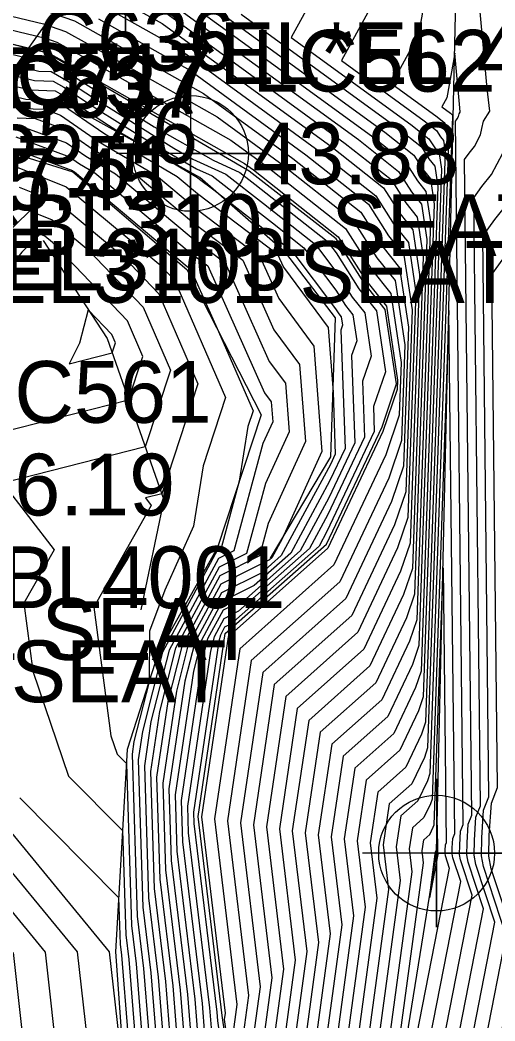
# Model space of a CAD drawing. Extents: x 2188792 to 2191981, y 386090 to 389710.
# Drawn here: x 2190370.95 to 2190390.17, y 387875.2 to 387915.72 of the extents above; entities that cross this region are included whole.
import ezdxf

# ---------------------------------------------------------------- set-up
doc = ezdxf.new("R2010")
doc.units = 0
for name, color, linetype in [('DTM Contours Major', 7, 'Continuous'), ('DTM Contours Minor', 7, 'Continuous'), ('Exist DTM Breakline Underwater', 7, 'Continuous'), ('Exist DTM Breakline Underwater Cogo Comment', 7, 'Continuous'), ('Exist DTM Breakline Underwater Cogo Point CELL', 7, 'Continuous'), ('Exist DTM Regular Point Underwater CELL', 7, 'Continuous'), ('Exist DTM Regular Point Underwater Cogo Comment', 7, 'Continuous'), ('Exist DTM Regular Point Underwater Cogo Elevation', 7, 'Continuous'), ('Exist DTM Regular Point Underwater Cogo Number', 7, 'Continuous'), ('Exist Guardrail', 7, 'Continuous'), ('Exist Roads EOT Cogo Elevation', 7, 'Continuous'), ('Exist Structure Major Bridge Seam Cogo Comment', 7, 'Continuous'), ('Exist Structure Major Bridge Seam Cogo Elevation', 7, 'Continuous'), ('Exist Structure Major Bridge Seam Cogo Number', 7, 'Continuous'), ('Exist Structure Major Deck Tunnel Box Culvert Cogo Comment', 7, 'Continuous'), ('Exist Structure Major Deck Tunnel Box Culvert Cogo Elevation', 7, 'Continuous'), ('Exist Structure Major Deck Tunnel Box Culvert Cogo Number', 7, 'Continuous'), ('PH Exist DTM Breakline', 7, 'Continuous')]:
    doc.layers.add(name, color=color, linetype=linetype)

msp = doc.modelspace()

# ---------------------------------------------------------------- linework, layer by layer
at = {"layer": 'DTM Contours Major'}
for points in [[(2190389.339, 387882.521), (2190389.398, 387883.449), (2190389.577, 387883.91), (2190389.306, 387908.527), (2190389.641, 387908.987), (2190390.025, 387909.464), (2190390.482, 387910.326), (2190390.562, 387910.798), (2190390.683, 387911.33), (2190391.158, 387912.07), (2190390.953, 387913.743), (2190389.902, 387925.373)], [(2190375.595, 387917.47), (2190384.643, 387910.88), (2190386.269, 387909.594), (2190386.795, 387908.768), (2190387.198, 387908.263), (2190387.41, 387906.841), (2190386.913, 387892.478), (2190386.589, 387891.525), (2190385.347, 387888.893), (2190383.098, 387886.889), (2190382.493, 387882.817), (2190383.028, 387878.38), (2190381.846, 387869.68)], [(2190385.923, 387917.683), (2190383.956, 387914.082), (2190387.301, 387911.646), (2190387.802, 387911.249), (2190387.964, 387910.994), (2190388.089, 387910.839), (2190388.154, 387910.4), (2190387.355, 387887.296), (2190387.191, 387886.814), (2190386.563, 387885.484), (2190385.426, 387884.471), (2190385.121, 387882.413), (2190385.391, 387880.171), (2190383.492, 387866.194)], [(2190371.82, 387916.149), (2190373.154, 387915.688), (2190373.896, 387915.271), (2190378.371, 387912.746), (2190381.985, 387910.113), (2190384.736, 387907.939), (2190385.626, 387906.541), (2190386.308, 387905.688), (2190386.666, 387903.283), (2190386.471, 387897.66), (2190385.987, 387896.236), (2190384.13, 387892.302), (2190380.769, 387889.307), (2190379.865, 387883.221), (2190380.665, 387876.59), (2190380.2, 387873.167)], [(2190364.892, 387915.304), (2190371.712, 387913.646), (2190372.21, 387913.632), (2190372.876, 387913.25), (2190373.838, 387912.62), (2190377.168, 387910.538), (2190377.935, 387910.094), (2190379.281, 387909.482), (2190380.806, 387908.291), (2190382.905, 387906.635), (2190383.73, 387905.54), (2190384.39, 387904.502), (2190384.897, 387903.869), (2190385.153, 387902.112), (2190384.809, 387901.108), (2190384.89, 387898.836), (2190383.405, 387895.702), (2190382.667, 387894.334), (2190379.794, 387891.788), (2190379.196, 387891.489), (2190378.798, 387890.75), (2190378.652, 387890.175), (2190377.721, 387883.895), (2190377.754, 387882.826), (2190378.611, 387875.739), (2190378.677, 387874.927)], [(2190370.834, 387911.757), (2190371.563, 387911.736), (2190372.701, 387911.312), (2190373.87, 387910.508), (2190375.642, 387909.461), (2190377.961, 387907.517), (2190379.959, 387906.008), (2190381.223, 387903.175), (2190382.263, 387901.772), (2190382.498, 387898.657), (2190380.991, 387895.346), (2190380.635, 387894.027), (2190379.038, 387893.228), (2190377.497, 387890.369), (2190376.932, 387888.142), (2190376.476, 387885.069), (2190376.604, 387880.946), (2190377.126, 387876.626), (2190377.38, 387873.499)], [(2190370.914, 387908.952), (2190372.53, 387908.303), (2190375.134, 387906.137), (2190376.561, 387904.643), (2190378.148, 387901.002), (2190376.686, 387896.546), (2190376.021, 387896.377), (2190376.261, 387896.065), (2190373.931, 387891.954), (2190374.622, 387886.744), (2190374.872, 387886.008), (2190375.251, 387885.625), (2190375.454, 387879.066), (2190375.642, 387877.512), (2190376.083, 387872.072)], [(2190387.514, 387880.191), (2190387.754, 387881.962), (2190387.749, 387882.009), (2190387.755, 387882.053), (2190387.779, 387882.075), (2190387.793, 387882.103), (2190387.796, 387882.114), (2190387.832, 387883.136), (2190387.844, 387882.041), (2190387.84, 387882.031), (2190387.839, 387882.012), (2190387.838, 387881.999), (2190387.84, 387881.991), (2190387.856, 387881.941), (2190387.514, 387880.191)], [(2190387.485, 387865.503), (2190390.165, 387879.203), (2190389.391, 387881.544), (2190389.328, 387881.911), (2190389.339, 387882.521)], [(2190368.775, 387881.863), (2190371.963, 387877.988), (2190372.508, 387873.123), (2190372.655, 387871.224), (2190373.585, 387868.007), (2190373.791, 387867.615), (2190375.682, 387864.193), (2190373.818, 387861.682), (2190373.353, 387854.54), (2190363.105, 387846.036)]]:
    msp.add_lwpolyline(points, dxfattribs=at)
at = {"layer": 'DTM Contours Minor'}
for points in [[(2190389.639, 387882.623), (2190389.71, 387883.732), (2190389.924, 387884.284), (2190389.674, 387906.976), (2190390.159, 387907.642), (2190390.715, 387908.333), (2190391.378, 387909.581), (2190391.493, 387910.264), (2190391.668, 387911.035), (2190392.356, 387912.107), (2190392.06, 387914.531), (2190391.09, 387925.251)], [(2190389.939, 387882.725), (2190390.022, 387884.016), (2190390.27, 387884.657), (2190390.042, 387905.424), (2190390.676, 387906.296), (2190391.405, 387907.201), (2190392.273, 387908.835), (2190392.424, 387909.731), (2190392.654, 387910.74), (2190393.554, 387912.144), (2190393.166, 387915.318), (2190392.279, 387925.129)], [(2190389.039, 387882.419), (2190389.087, 387883.165), (2190389.23, 387883.536), (2190388.938, 387910.079), (2190389.123, 387910.333), (2190389.335, 387910.596), (2190389.587, 387911.071), (2190389.631, 387911.331), (2190389.698, 387911.625), (2190389.959, 387912.033), (2190389.847, 387912.956), (2190388.776, 387924.795), (2190387.073, 387915.129), (2190385.988, 387913.142), (2190387.832, 387911.799), (2190388.109, 387911.58), (2190388.198, 387911.44), (2190388.267, 387911.354), (2190388.303, 387911.112), (2190387.443, 387886.259), (2190387.311, 387885.872), (2190386.806, 387884.802), (2190385.892, 387883.988), (2190385.646, 387882.333), (2190385.864, 387880.529), (2190383.822, 387865.497)], [(2190384.774, 387920.237), (2190381.925, 387915.021), (2190386.769, 387911.492), (2190387.496, 387910.918), (2190387.731, 387910.549), (2190387.911, 387910.324), (2190388.005, 387909.689), (2190387.266, 387888.332), (2190387.071, 387887.756), (2190386.32, 387886.166), (2190384.961, 387884.955), (2190384.595, 387882.494), (2190384.919, 387879.813), (2190383.163, 387866.891)], [(2190375.831, 387917.839), (2190385.174, 387911.033), (2190386.576, 387909.925), (2190387.029, 387909.213), (2190387.376, 387908.778), (2190387.559, 387907.553), (2190387.001, 387891.442), (2190386.709, 387890.583), (2190385.59, 387888.211), (2190383.563, 387886.405), (2190383.018, 387882.736), (2190383.501, 387878.738), (2190382.175, 387868.983)], [(2190365.358, 387917.152), (2190371.897, 387915.57), (2190372.792, 387915.26), (2190373.665, 387914.77), (2190378.926, 387911.801), (2190381.453, 387909.96), (2190384.429, 387907.608), (2190385.392, 387906.096), (2190386.13, 387905.173), (2190386.517, 387902.571), (2190386.383, 387898.697), (2190385.867, 387897.178), (2190383.887, 387892.983), (2190380.303, 387889.791), (2190379.339, 387883.302), (2190380.192, 387876.231), (2190379.871, 387873.864)], [(2190364.467, 387916.806), (2190371.975, 387914.99), (2190372.431, 387914.832), (2190373.434, 387914.269), (2190379.481, 387910.856), (2190380.921, 387909.807), (2190384.123, 387907.277), (2190385.158, 387905.65), (2190385.951, 387904.657), (2190386.368, 387901.859), (2190386.295, 387899.733), (2190385.746, 387898.12), (2190383.644, 387893.665), (2190379.837, 387890.274), (2190378.814, 387883.383), (2190379.72, 387875.873), (2190379.542, 387874.561)], [(2190374.588, 387916.775), (2190376.706, 387915.58), (2190383.579, 387910.573), (2190385.656, 387908.932), (2190386.327, 387907.877), (2190386.842, 387907.233), (2190387.112, 387905.418), (2190386.736, 387894.551), (2190386.348, 387893.409), (2190384.86, 387890.256), (2190382.166, 387887.856), (2190381.442, 387882.979), (2190382.083, 387877.664), (2190381.188, 387871.075)], [(2190377.862, 387916.899), (2190385.706, 387911.186), (2190386.882, 387910.256), (2190387.263, 387909.658), (2190387.554, 387909.293), (2190387.708, 387908.265), (2190387.09, 387890.405), (2190386.83, 387889.64), (2190385.833, 387887.529), (2190384.029, 387885.922), (2190383.544, 387882.656), (2190383.973, 387879.096), (2190382.505, 387868.286)], [(2190374.357, 387916.274), (2190377.261, 387914.635), (2190383.048, 387910.42), (2190385.349, 387908.601), (2190386.093, 387907.432), (2190386.664, 387906.718), (2190386.963, 387904.706), (2190386.648, 387895.587), (2190386.228, 387894.351), (2190384.617, 387890.938), (2190381.7, 387888.34), (2190380.916, 387883.06), (2190381.61, 387877.306), (2190380.859, 387871.772)], [(2190376.151, 387916.525), (2190384.111, 387910.726), (2190385.962, 387909.263), (2190386.561, 387908.322), (2190387.02, 387907.748), (2190387.261, 387906.13), (2190386.825, 387893.515), (2190386.469, 387892.467), (2190385.103, 387889.574), (2190382.632, 387887.373), (2190381.967, 387882.898), (2190382.556, 387878.022), (2190381.517, 387870.378)], [(2190364.256, 387915.879), (2190371.887, 387914.024), (2190372.131, 387914.017), (2190373.037, 387913.498), (2190373.497, 387913.197), (2190376.379, 387911.395), (2190378.759, 387910.047), (2190379.84, 387909.555), (2190380.454, 387909.075), (2190383.382, 387906.766), (2190383.736, 387906.296), (2190384.662, 387904.84), (2190385.373, 387903.95), (2190385.733, 387901.485), (2190385.249, 387900.076), (2190385.285, 387899.066), (2190383.37, 387895.025), (2190383.05, 387894.431), (2190379.482, 387891.268), (2190379.227, 387891.141), (2190379.058, 387890.827), (2190378.996, 387890.582), (2190377.969, 387883.66), (2190377.984, 387883.202), (2190378.908, 387875.562), (2190378.936, 387875.212), (2190380.113, 387867.047)], [(2190374.127, 387915.772), (2190377.816, 387913.691), (2190382.516, 387910.267), (2190385.043, 387908.27), (2190385.86, 387906.986), (2190386.486, 387906.203), (2190386.815, 387903.994), (2190386.56, 387896.624), (2190386.107, 387895.293), (2190384.373, 387891.62), (2190381.235, 387888.823), (2190380.39, 387883.14), (2190381.138, 387876.948), (2190380.529, 387872.469)], [(2190379.893, 387915.96), (2190386.237, 387911.339), (2190387.189, 387910.587), (2190387.497, 387910.104), (2190387.733, 387909.809), (2190387.856, 387908.977), (2190387.178, 387889.369), (2190386.95, 387888.698), (2190386.076, 387886.847), (2190384.495, 387885.438), (2190384.07, 387882.575), (2190384.446, 387879.455), (2190382.834, 387867.589)], [(2190367.166, 387915.592), (2190372.053, 387914.41), (2190372.07, 387914.404), (2190373.203, 387913.767), (2190380.036, 387909.912), (2190380.39, 387909.654), (2190383.816, 387906.946), (2190384.924, 387905.205), (2190385.773, 387904.142), (2190386.219, 387901.147), (2190386.206, 387900.77), (2190385.626, 387899.062), (2190383.4, 387894.347), (2190379.372, 387890.758), (2190378.288, 387883.464), (2190379.247, 387875.515), (2190379.212, 387875.258), (2190380.438, 387866.772)], [(2190365.528, 387914.729), (2190371.536, 387913.268), (2190372.289, 387913.247), (2190372.715, 387913.002), (2190374.179, 387912.044), (2190375.993, 387910.909), (2190378.086, 387909.699), (2190378.722, 387909.409), (2190381.158, 387907.507), (2190382.429, 387906.504), (2190383.725, 387904.784), (2190384.119, 387904.165), (2190384.421, 387903.787), (2190384.574, 387902.739), (2190384.368, 387902.141), (2190384.494, 387898.606), (2190383.439, 387896.38), (2190382.283, 387894.238), (2190380.107, 387892.308), (2190379.164, 387891.837), (2190378.538, 387890.674), (2190378.308, 387889.769), (2190377.472, 387884.129), (2190377.524, 387882.45), (2190378.314, 387875.917), (2190378.417, 387874.641)], [(2190366.164, 387914.154), (2190371.361, 387912.89), (2190372.368, 387912.861), (2190372.554, 387912.754), (2190374.521, 387911.467), (2190374.819, 387911.281), (2190376.966, 387910.038), (2190378.134, 387909.348), (2190378.212, 387909.283), (2190378.785, 387908.85), (2190381.51, 387906.722), (2190381.952, 387906.373), (2190383.72, 387904.028), (2190383.847, 387903.827), (2190383.945, 387903.705), (2190383.994, 387903.366), (2190383.928, 387903.173), (2190384.099, 387898.376), (2190383.474, 387897.057), (2190381.9, 387894.141), (2190380.419, 387892.828), (2190379.132, 387892.184), (2190378.277, 387890.598), (2190377.964, 387889.362), (2190377.223, 387884.364), (2190377.294, 387882.074), (2190378.017, 387876.094), (2190378.158, 387874.356)], [(2190388.739, 387882.317), (2190388.775, 387882.882), (2190388.884, 387883.162), (2190388.57, 387911.631), (2190388.605, 387911.678), (2190388.644, 387911.727), (2190388.692, 387911.816), (2190388.7, 387911.865), (2190388.712, 387911.92), (2190388.761, 387911.996), (2190388.74, 387912.168), (2190388.54, 387914.38), (2190388.222, 387912.574), (2190388.019, 387912.203), (2190388.364, 387911.952), (2190388.415, 387911.911), (2190388.432, 387911.885), (2190388.445, 387911.869), (2190388.452, 387911.824), (2190387.531, 387885.223), (2190387.432, 387884.93), (2190387.05, 387884.12), (2190386.358, 387883.504), (2190386.172, 387882.252), (2190386.337, 387880.887), (2190384.151, 387864.8)], [(2190366.8, 387913.579), (2190371.185, 387912.513), (2190372.343, 387912.479), (2190372.456, 387912.437), (2190374.382, 387911.111), (2190377.304, 387909.386), (2190378.128, 387908.694), (2190381.369, 387906.248), (2190381.608, 387905.712), (2190383.416, 387903.274), (2190383.613, 387900.656), (2190383.703, 387898.146), (2190383.508, 387897.734), (2190381.517, 387894.044), (2190380.732, 387893.348), (2190379.101, 387892.532), (2190378.017, 387890.521), (2190377.62, 387888.955), (2190376.974, 387884.599), (2190377.064, 387881.698), (2190377.72, 387876.271), (2190377.899, 387874.07)], [(2190367.436, 387913.004), (2190371.01, 387912.135), (2190371.953, 387912.107), (2190372.579, 387911.875), (2190374.126, 387910.81), (2190376.473, 387909.424), (2190378.045, 387908.106), (2190380.664, 387906.128), (2190381.415, 387904.444), (2190382.839, 387902.523), (2190383.161, 387898.259), (2190381.55, 387894.719), (2190381.134, 387893.948), (2190381.045, 387893.868), (2190379.069, 387892.88), (2190377.757, 387890.445), (2190377.276, 387888.549), (2190376.725, 387884.834), (2190376.834, 387881.322), (2190377.423, 387876.449), (2190377.639, 387873.785)], [(2190370.659, 387911.379), (2190371.174, 387911.364), (2190372.824, 387910.75), (2190373.613, 387910.207), (2190374.811, 387909.499), (2190377.878, 387906.928), (2190379.254, 387905.889), (2190381.03, 387901.906), (2190381.687, 387901.02), (2190381.835, 387899.055), (2190380.884, 387896.966), (2190380.118, 387894.132), (2190379.006, 387893.576), (2190377.237, 387890.292), (2190376.588, 387887.735), (2190376.227, 387885.304), (2190376.374, 387880.57), (2190376.829, 387876.803), (2190377.121, 387873.214)], [(2190370.784, 387910.993), (2190372.947, 387910.188), (2190373.357, 387909.905), (2190373.981, 387909.537), (2190377.794, 387906.339), (2190378.549, 387905.769), (2190380.838, 387900.637), (2190381.11, 387900.269), (2190381.172, 387899.453), (2190380.777, 387898.586), (2190379.601, 387894.237), (2190378.974, 387893.924), (2190376.977, 387890.216), (2190376.244, 387887.328), (2190375.979, 387885.538), (2190376.144, 387880.194), (2190376.532, 387876.981), (2190376.861, 387872.928)], [(2190370.394, 387910.621), (2190373.069, 387909.626), (2190373.101, 387909.604), (2190373.15, 387909.575), (2190377.71, 387905.751), (2190377.845, 387905.649), (2190378.976, 387903.112), (2190380.377, 387899.897), (2190380.173, 387899.274), (2190379.818, 387897.057), (2190379.084, 387894.342), (2190378.943, 387894.272), (2190376.716, 387890.14), (2190375.9, 387886.922), (2190375.73, 387885.773), (2190375.914, 387879.818), (2190376.235, 387877.158), (2190376.602, 387872.643)], [(2190370.49, 387909.903), (2190372.817, 387908.969), (2190376.568, 387905.849), (2190377.195, 387905.193), (2190379.263, 387900.449), (2190378.355, 387897.683), (2190377.963, 387895.238), (2190376.813, 387892.642), (2190376.187, 387890.98), (2190376.169, 387888.931), (2190375.556, 387886.515), (2190375.481, 387886.008), (2190375.684, 387879.442), (2190375.938, 387877.335), (2190376.343, 387872.357)], [(2190367.879, 387904.624), (2190371.339, 387908.001), (2190372.243, 387907.637), (2190373.7, 387906.425), (2190375.927, 387904.093), (2190377.034, 387901.555), (2190376.014, 387898.448), (2190370.245, 387896.98), (2190372.326, 387894.276), (2190371.1, 387892.112), (2190371.464, 387889.37), (2190372.908, 387885.121), (2190375.093, 387882.913), (2190375.224, 387878.69), (2190375.345, 387877.69), (2190375.824, 387871.786)], [(2190375.919, 387902.107), (2190375.293, 387903.544), (2190372.267, 387906.713), (2190371.956, 387906.972), (2190371.763, 387907.049), (2190371.025, 387906.329), (2190370.693, 387905.914), (2190369.663, 387901.999), (2190367.904, 387898.457), (2190375.342, 387900.35), (2190375.919, 387902.107)], [(2190374.805, 387902.66), (2190374.659, 387902.994), (2190373.707, 387903.991), (2190373.35, 387902.635), (2190372.941, 387901.811), (2190374.671, 387902.251), (2190374.805, 387902.66)], [(2190388.304, 387903.965), (2190387.62, 387884.186), (2190387.552, 387883.988), (2190387.293, 387883.438), (2190386.824, 387883.02), (2190386.698, 387882.171), (2190386.809, 387881.245), (2190384.48, 387864.102), (2190384.552, 387863.608), (2190384.816, 387863.076), (2190385.002, 387862.734), (2190385.191, 387862.387), (2190385.332, 387862.267), (2190385.919, 387862.679), (2190385.774, 387863.066), (2190385.63, 387863.447), (2190385.47, 387863.931), (2190388.78, 387880.846), (2190388.46, 387881.812), (2190388.434, 387881.964), (2190388.439, 387882.215), (2190388.463, 387882.598), (2190388.537, 387882.789), (2190388.304, 387903.965)], [(2190384.834, 387863.587), (2190387.282, 387881.603), (2190387.223, 387882.09), (2190387.289, 387882.537), (2190387.536, 387882.757), (2190387.672, 387883.045), (2190387.708, 387883.15), (2190388.068, 387893.551), (2190388.19, 387882.415), (2190388.152, 387882.315), (2190388.139, 387882.114), (2190388.136, 387881.981), (2190388.15, 387881.902), (2190388.318, 387881.393), (2190384.834, 387863.587)], [(2190370.944, 387884.234), (2190374.935, 387880.202), (2190374.994, 387878.314), (2190375.048, 387877.867), (2190375.565, 387871.501), (2190375.65, 387870.91), (2190376.288, 387867.376), (2190377.597, 387864.146), (2190381.595, 387857.99), (2190381.703, 387857.773), (2190380.929, 387855.509), (2190381.076, 387855.236), (2190381.221, 387854.968), (2190379.905, 387853.19), (2190365.535, 387841.266)], [(2190370.096, 387883.434), (2190374.559, 387878.008), (2190375.268, 387871.683), (2190375.306, 387871.216), (2190375.307, 387871.207), (2190375.991, 387867.417), (2190377.395, 387863.952), (2190379.819, 387860.219), (2190379.849, 387857.492), (2190379.706, 387855.287), (2190364.725, 387842.856)], [(2190369.435, 387882.649), (2190373.261, 387877.998), (2190373.915, 387872.16), (2190373.988, 387871.218), (2190375.02, 387867.647), (2190375.097, 387867.501), (2190377.155, 387863.777), (2190377.101, 387863.704), (2190376.529, 387854.913), (2190363.915, 387844.446)], [(2190388.156, 387866.026), (2190390.627, 387878.655), (2190389.701, 387881.455), (2190389.626, 387881.893), (2190389.639, 387882.623)], [(2190388.828, 387866.55), (2190391.089, 387878.107), (2190390.011, 387881.366), (2190389.924, 387881.876), (2190389.939, 387882.725)], [(2190386.142, 387864.455), (2190389.242, 387880.298), (2190388.77, 387881.723), (2190388.732, 387881.946), (2190388.739, 387882.317)], [(2190386.813, 387864.979), (2190389.703, 387879.75), (2190389.081, 387881.634), (2190389.03, 387881.928), (2190389.039, 387882.419)], [(2190370.666, 387877.977), (2190371.102, 387874.086), (2190371.322, 387871.231), (2190372.15, 387868.367), (2190372.485, 387867.729), (2190374.21, 387864.609), (2190370.534, 387859.659)]]:
    msp.add_lwpolyline(points, dxfattribs=at)
at = {"layer": 'Exist DTM Breakline Underwater'}
msp.add_lwpolyline([(2190384.806, 387863.412), (2190387.806, 387882.001), (2190388.792, 387925.487)], dxfattribs=at)
at = {"layer": 'Exist DTM Breakline Underwater Cogo Point CELL'}
for points in [[(2190375.21, 387921.126), (2190375.21, 387915.126), (2190375.21, 387918.126), (2190378.21, 387918.126), (2190372.21, 387918.126)], [(2190387.806, 387885.001), (2190387.806, 387879.001), (2190387.806, 387882.001), (2190390.806, 387882.001), (2190384.806, 387882.001)]]:
    msp.add_lwpolyline(points, dxfattribs=at)
msp.add_circle((2190387.806, 387882.001), 2.344, dxfattribs=at)
at = {"layer": 'Exist DTM Regular Point Underwater CELL'}
msp.add_lwpolyline([(2190377.848, 387913.323), (2190377.848, 387907.323), (2190377.848, 387910.323), (2190380.848, 387910.323), (2190374.848, 387910.323)], dxfattribs=at)
msp.add_circle((2190377.848, 387910.323), 2.344, dxfattribs=at)
at = {"layer": 'Exist Guardrail'}
msp.add_line((2190413.255, 387974.11), (2190345.027, 387877.358), dxfattribs=at)
at = {"layer": 'PH Exist DTM Breakline'}
for points in [[(2190406.298, 387816.879), (2190403.427, 387822.235), (2190399.021, 387831.123), (2190394.614, 387840.012), (2190391.403, 387845.867), (2190388.191, 387851.722), (2190384.98, 387857.576), (2190380.382, 387866.815), (2190379.132, 387875.428), (2190378.156, 387883.484), (2190379.251, 387890.883), (2190383.344, 387894.505), (2190385.602, 387899.25), (2190386.187, 387900.994), (2190385.728, 387904.011), (2190384.865, 387905.092), (2190383.74, 387906.864), (2190380.217, 387909.604), (2190373.184, 387913.725), (2190372.056, 387914.387), (2190363.601, 387916.471)], [(2190381.085, 387893.935), (2190383.524, 387898.041), (2190383.717, 387903.666), (2190381.698, 387906.304), (2190378.22, 387909.344), (2190374.588, 387911.354), (2190372.429, 387912.562)], [(2190370.237, 387910.471), (2190373.08, 387909.578), (2190377.692, 387905.624), (2190380.701, 387899.736), (2190378.934, 387894.373), (2190376.543, 387890.089), (2190375.284, 387886.194), (2190374.808, 387878.01), (2190375.302, 387871.211), (2190375.87, 387867.433), (2190377.199, 387863.764), (2190381.624, 387857.777)], [(2190371.878, 387906.791), (2190374.467, 387902.828), (2190376.773, 387896.298), (2190375.839, 387891.848)]]:
    msp.add_lwpolyline(points, dxfattribs=at)

# ---------------------------------------------------------------- texts
at = {"layer": 'Exist DTM Breakline Underwater Cogo Comment'}
msp.add_text('*EL*EL 4007', height=2.5, dxfattribs=at).set_placement((2190377.71, 387913.126))
at = {"layer": 'Exist DTM Regular Point Underwater Cogo Comment'}
msp.add_text('*BL4001', height=2.5, dxfattribs=at).set_placement((2190368.858, 387891.918))
at = {"layer": 'Exist DTM Regular Point Underwater Cogo Elevation'}
for s, p in [('43.88', (2190380.348, 387909.073)), ('46.19', (2190368.858, 387895.668))]:
    msp.add_text(s, height=2.5, dxfattribs=at).set_placement(p)
at = {"layer": 'Exist DTM Regular Point Underwater Cogo Number'}
for s, p in [('LC562', (2190380.348, 387912.823)), ('LC561', (2190368.858, 387899.418))]:
    msp.add_text(s, height=2.5, dxfattribs=at).set_placement(p)
at = {"layer": 'Exist Roads EOT Cogo Elevation'}
msp.add_text('57.55', height=2.5, dxfattribs=at).set_placement((2190367.857, 387912.122))
at = {"layer": 'Exist Structure Major Bridge Seam Cogo Comment'}
msp.add_text('*EL3103', height=2.5, dxfattribs=at).set_placement((2190368.925, 387904.782))
at = {"layer": 'Exist Structure Major Bridge Seam Cogo Elevation'}
msp.add_text('57.51', height=2.5, dxfattribs=at).set_placement((2190368.925, 387908.532))
at = {"layer": 'Exist Structure Major Bridge Seam Cogo Number'}
msp.add_text('LC717', height=2.5, dxfattribs=at).set_placement((2190368.925, 387912.282))
at = {"layer": 'Exist Structure Major Deck Tunnel Box Culvert Cogo Comment'}
for s, p in [('*BL3101 SEAT', (2190369.788, 387906.168)), ('*EL3101 SEAT', (2190368.499, 387904.273)), ('*BL3101 SEAT', (2190358.058, 387889.821)), ('*EL3101 SEAT', (2190356.823, 387888.109))]:
    msp.add_text(s, height=2.5, dxfattribs=at).set_placement(p)
at = {"layer": 'Exist Structure Major Deck Tunnel Box Culvert Cogo Elevation'}
for s, p in [('55.46', (2190369.788, 387909.918)), ('55.45', (2190368.499, 387908.023))]:
    msp.add_text(s, height=2.5, dxfattribs=at).set_placement(p)
at = {"layer": 'Exist Structure Major Deck Tunnel Box Culvert Cogo Number'}
for s, p in [('LC636', (2190369.788, 387913.668)), ('LC637', (2190368.499, 387911.773))]:
    msp.add_text(s, height=2.5, dxfattribs=at).set_placement(p)

doc.saveas('drawing.dxf')
